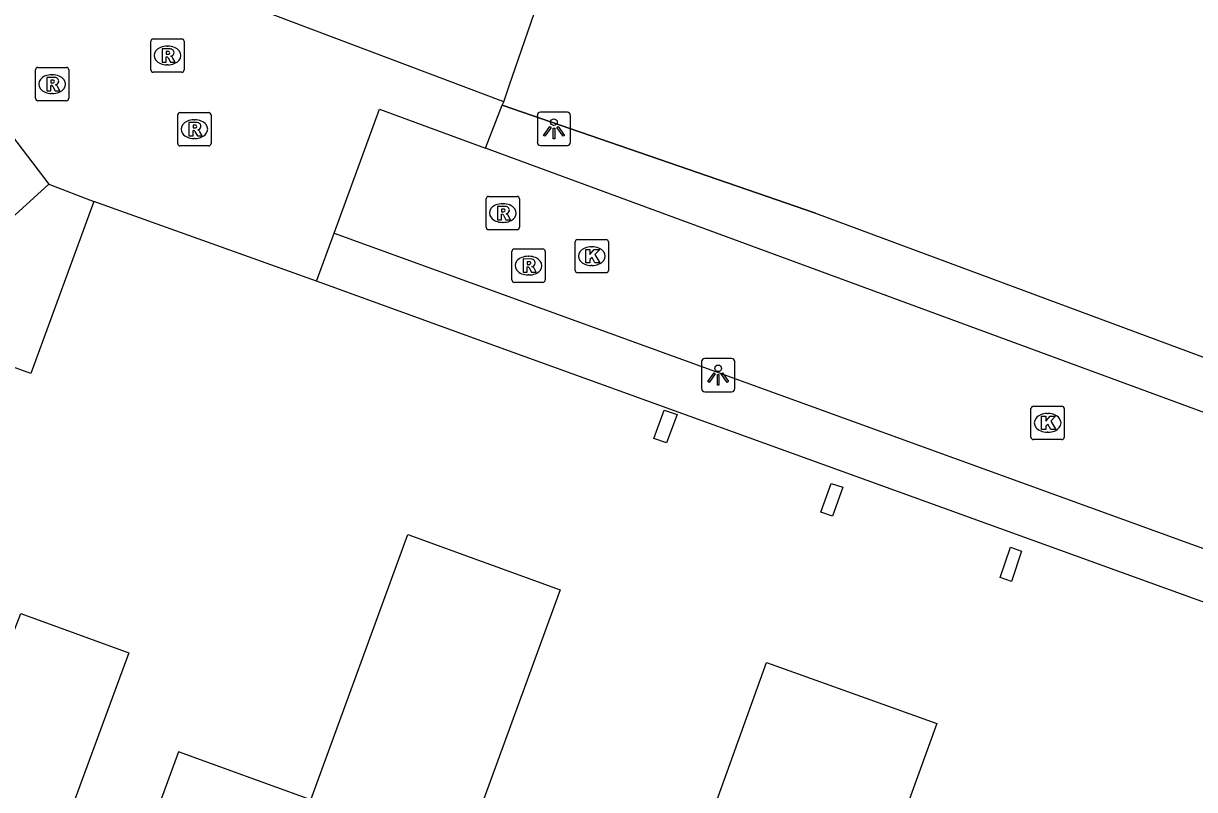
# Model space of a CAD drawing. Extents: x 155275 to 156263, y 382654 to 383635.
# Drawn here: x 155747.08 to 155782.2, y 383009.96 to 383032.92 of the extents above; entities that cross this region are included whole.
import ezdxf

# ---------------------------------------------------------------- set-up
doc = ezdxf.new("R2010")
doc.units = 0
for name, color, linetype in [('IMGEO_Hek', 7, 'Continuous'), ('IMGEO_Kolk', 7, 'Continuous'), ('IMGEO_Lichtpunt', 7, 'Continuous'), ('IMGEO_Pand', 7, 'Continuous'), ('IMGEO_Pand_overbouw', 7, 'Continuous'), ('IMGEO_Rijbaan_lokaal_open', 7, 'Continuous'), ('IMGEO_Rioolput', 7, 'Continuous'), ('IMGEO_Voetpad_open', 7, 'Continuous')]:
    doc.layers.add(name, color=color, linetype=linetype)

msp = doc.modelspace()

# ---------------------------------------------------------------- linework, layer by layer
at = {"layer": 'IMGEO_Hek'}
msp.add_lwpolyline([(155770.839, 383027.229), (155761.44, 383030.472)], dxfattribs=at)
at = {"layer": 'IMGEO_Kolk'}
for p, q in [((155763.626, 383025.518), (155763.626, 383026.37)), ((155763.701, 383026.444), (155764.553, 383026.444)), ((155764.114, 383026.224), (155764.139, 383026.224)), ((155764.627, 383026.37), (155764.627, 383025.518)), ((155764.553, 383025.444), (155763.701, 383025.444)), ((155764.137, 383025.664), (155764.112, 383025.664)), ((155777.294, 383020.523), (155777.294, 383021.375)), ((155777.369, 383021.449), (155778.221, 383021.449)), ((155777.782, 383021.229), (155777.807, 383021.229)), ((155778.295, 383021.375), (155778.295, 383020.523)), ((155777.805, 383020.669), (155777.78, 383020.669)), ((155778.221, 383020.449), (155777.369, 383020.449))]:
    msp.add_line(p, q, dxfattribs=at)
for points in [[(155763.626, 383025.518), (155763.626, 383026.37)], [(155763.701, 383026.444), (155764.553, 383026.444)], [(155763.947, 383026.144), (155764.07, 383026.144), (155764.07, 383025.993), (155764.2, 383026.144), (155764.364, 383026.144), (155764.218, 383025.993), (155764.371, 383025.744), (155764.219, 383025.744), (155764.134, 383025.908), (155764.07, 383025.841), (155764.07, 383025.744), (155763.947, 383025.744), (155763.947, 383026.144)], [(155764.627, 383026.37), (155764.627, 383025.518)], [(155764.553, 383025.444), (155763.701, 383025.444)], [(155777.294, 383020.523), (155777.294, 383021.375)], [(155777.369, 383021.449), (155778.221, 383021.449)], [(155778.295, 383021.375), (155778.295, 383020.523)], [(155777.615, 383021.149), (155777.738, 383021.149), (155777.738, 383020.998), (155777.868, 383021.149), (155778.032, 383021.149), (155777.886, 383020.998), (155778.039, 383020.749), (155777.887, 383020.749), (155777.802, 383020.913), (155777.738, 383020.846), (155777.738, 383020.749), (155777.615, 383020.749), (155777.615, 383021.149)], [(155778.221, 383020.449), (155777.369, 383020.449)]]:
    msp.add_lwpolyline(points, dxfattribs=at)
for centre, start, end in [((155763.703, 383026.368), 91.552, 178.448), ((155763.703, 383026.368), 91.552, 178.448), ((155764.551, 383026.368), 1.552, 88.448), ((155764.551, 383026.368), 1.552, 88.448), ((155763.703, 383025.52), 181.552, 268.448), ((155763.703, 383025.52), 181.552, 268.448), ((155764.551, 383025.52), 271.552, 358.448), ((155764.551, 383025.52), 271.552, 358.448), ((155777.371, 383021.373), 91.552, 178.448), ((155777.371, 383021.373), 91.552, 178.448), ((155778.219, 383021.373), 1.552, 88.448), ((155778.219, 383021.373), 1.552, 88.448), ((155777.371, 383020.525), 181.552, 268.448), ((155777.371, 383020.525), 181.552, 268.448), ((155778.219, 383020.525), 271.552, 358.448), ((155778.219, 383020.525), 271.552, 358.448)]:
    msp.add_arc(centre, 0.0765, start, end, dxfattribs=at)
for centre, major_axis, ratio, start_param, end_param in [((155764.113, 383025.944), (-0.387, 0.002), 0.722429, 4.712389, 7.853982), ((155764.138, 383025.944), (-0.39, 0.002), 0.717154, 1.570796, 4.712389), ((155777.781, 383020.949), (-0.387, 0.002), 0.722429, 4.712389, 7.853982), ((155777.806, 383020.949), (-0.39, 0.002), 0.717154, 1.570796, 4.712389)]:
    msp.add_ellipse(centre, major_axis=major_axis, ratio=ratio, start_param=start_param, end_param=end_param, dxfattribs=at)
at = {"layer": 'IMGEO_Lichtpunt'}
for p, q in [((155762.493, 383030.162), (155762.493, 383029.355)), ((155762.493, 383030.162), (155762.493, 383029.355)), ((155763.395, 383030.257), (155762.587, 383030.257)), ((155763.395, 383030.257), (155762.587, 383030.257)), ((155763.489, 383029.355), (155763.489, 383030.162)), ((155763.489, 383029.355), (155763.489, 383030.162)), ((155762.587, 383029.261), (155763.395, 383029.261)), ((155762.587, 383029.261), (155763.395, 383029.261)), ((155767.417, 383022.785), (155767.417, 383021.978)), ((155767.417, 383022.785), (155767.417, 383021.978)), ((155768.319, 383022.88), (155767.511, 383022.88)), ((155768.319, 383022.88), (155767.511, 383022.88)), ((155768.413, 383021.978), (155768.413, 383022.785)), ((155768.413, 383021.978), (155768.413, 383022.785)), ((155767.511, 383021.884), (155768.319, 383021.884)), ((155767.511, 383021.884), (155768.319, 383021.884))]:
    msp.add_line(p, q, dxfattribs=at)
for points in [[(155762.867, 383029.826), (155762.906, 383029.798), (155762.718, 383029.536), (155762.68, 383029.563), (155762.867, 383029.826)], [(155762.969, 383029.778), (155763.016, 383029.778), (155763.016, 383029.456), (155762.969, 383029.456), (155762.969, 383029.778)], [(155763.079, 383029.798), (155763.117, 383029.825), (155763.304, 383029.563), (155763.265, 383029.535), (155763.079, 383029.798)], [(155767.791, 383022.449), (155767.83, 383022.421), (155767.642, 383022.159), (155767.604, 383022.186), (155767.791, 383022.449)], [(155767.893, 383022.401), (155767.94, 383022.401), (155767.94, 383022.079), (155767.893, 383022.079), (155767.893, 383022.401)], [(155768.003, 383022.421), (155768.041, 383022.448), (155768.228, 383022.186), (155768.189, 383022.158), (155768.003, 383022.421)]]:
    msp.add_lwpolyline(points, dxfattribs=at)
for centre in [(155762.992, 383029.96), (155767.916, 383022.583)]:
    msp.add_circle(centre, 0.0994, dxfattribs=at)
for centre, start, end in [((155762.587, 383030.162), 90, 180), ((155762.587, 383030.162), 90, 180), ((155763.395, 383030.162), 0, 90), ((155763.395, 383030.162), 0, 90), ((155762.587, 383029.355), 180, 270), ((155762.587, 383029.355), 180, 270), ((155763.395, 383029.355), 270, 0), ((155763.395, 383029.355), 270, 360), ((155767.511, 383022.785), 90, 180), ((155767.511, 383022.785), 90, 180), ((155768.319, 383022.785), 0, 90), ((155768.319, 383022.785), 0, 90), ((155767.511, 383021.978), 180, 270), ((155767.511, 383021.978), 180, 270), ((155768.319, 383021.978), 270, 0), ((155768.319, 383021.978), 270, 360)]:
    msp.add_arc(centre, 0.0946, start, end, dxfattribs=at)
at = {"layer": 'IMGEO_Pand'}
for points in [[(155761.488, 383030.572), (155761.65, 383031.045), (155763.158, 383035.426), (155769.073, 383033.274), (155770.993, 383038.539), (155768.052, 383039.655), (155772.843, 383044.181), (155778.895, 383041.966), (155778.42, 383040.49), (155778.719, 383040.394), (155780.912, 383046.512), (155781.738, 383046.226), (155781.833, 383046.518), (155780.902, 383046.822), (155781.914, 383049.664), (155779.333, 383050.584), (155779.552, 383051.196), (155775.727, 383052.559), (155775.506, 383051.937), (155774.441, 383052.316)], [(155761.488, 383030.572), (155754.044, 383033.378)], [(155747.84, 383028.105), (155743.229, 383023.907)], [(155747.84, 383028.105), (155749.193, 383027.585)], [(155749.193, 383027.585), (155747.309, 383022.428), (155743.229, 383023.907)], [(155766.365, 383020.352), (155765.982, 383020.484), (155766.301, 383021.33), (155766.686, 383021.202), (155766.365, 383020.352)], [(155771.339, 383018.15), (155770.992, 383018.269), (155771.306, 383019.136), (155771.657, 383019.019), (155771.339, 383018.15)], [(155757.381, 383000.09), (155757.017, 383000.229), (155757.073, 383000.377), (155755.698, 383000.874), (155754.963, 382998.899), (155752.623, 382999.743), (155752.658, 382999.84), (155748.818, 383001.227), (155749.056, 383001.864), (155748.429, 383002.099), (155748.925, 383003.459), (155749.589, 383005.278), (155750.489, 383007.719), (155751.124, 383007.498), (155751.357, 383008.156), (155754.712, 383006.93), (155755.57, 383009.278), (155755.706, 383009.652), (155758.611, 383017.605), (155763.177, 383015.949), (155757.381, 383000.09)], [(155776.375, 383016.316), (155776.684, 383017.228), (155777.016, 383017.108), (155776.707, 383016.2), (155776.375, 383016.316)], [(155746.772, 383004.655), (155746.411, 383004.796), (155744.499, 383005.542), (155744.038, 383004.326), (155742.529, 383004.898), (155742.572, 383005.02), (155742.502, 383005.048), (155741.471, 383005.457), (155741.288, 383004.959), (155735.559, 383007.065), (155733.686, 383007.755), (155735.489, 383012.696), (155738.199, 383011.692), (155739.406, 383014.95), (155738.559, 383015.266), (155738.735, 383015.737), (155739.642, 383015.404), (155745.24, 383013.326), (155745.456, 383013.919), (155746.352, 383013.59), (155747.005, 383015.235), (155750.246, 383014.063), (155746.772, 383004.655)], [(155769.826, 382999.124), (155768.899, 382996.598), (155766.932, 382997.309), (155766.208, 382995.343), (155763.134, 382996.443), (155760.487, 382997.405), (155762.43, 383002.749), (155765.052, 383001.803), (155769.368, 383013.766), (155774.47, 383011.945), (155769.826, 382999.124)]]:
    msp.add_lwpolyline(points, dxfattribs=at)
at = {"layer": 'IMGEO_Pand_overbouw'}
msp.add_lwpolyline([(155755.706, 383009.652), (155751.736, 383011.098), (155750.489, 383007.719), (155751.124, 383007.498), (155751.357, 383008.156), (155754.712, 383006.93), (155755.57, 383009.278)], close=True, dxfattribs=at)
at = {"layer": 'IMGEO_Rijbaan_lokaal_open'}
for points in [[(155756.4, 383026.63), (155757.762, 383030.353), (155760.94, 383029.184)], [(155760.94, 383029.184), (155761.44, 383030.472)], [(155761.44, 383030.472), (155761.488, 383030.572)], [(155746.721, 383029.574), (155747.84, 383028.105)], [(155790.997, 383018.131), (155790.934, 383018.154), (155790.682, 383018.246), (155760.94, 383029.184)], [(155755.874, 383025.193), (155749.193, 383027.585)], [(155755.874, 383025.193), (155756.4, 383026.63)], [(155756.4, 383026.63), (155789.356, 383014.689), (155789.408, 383014.67)]]:
    msp.add_lwpolyline(points, dxfattribs=at)
at = {"layer": 'IMGEO_Rioolput'}
for p, q in [((155750.977, 383032.455), (155751.829, 383032.455)), ((155750.902, 383031.529), (155750.902, 383032.381)), ((155751.39, 383032.235), (155751.415, 383032.235)), ((155751.903, 383032.381), (155751.903, 383031.529)), ((155747.444, 383030.673), (155747.444, 383031.525)), ((155747.519, 383031.599), (155748.371, 383031.599)), ((155748.445, 383031.525), (155748.445, 383030.673)), ((155751.829, 383031.455), (155750.977, 383031.455)), ((155751.413, 383031.675), (155751.388, 383031.675)), ((155747.932, 383031.379), (155747.957, 383031.379)), ((155747.955, 383030.819), (155747.93, 383030.819)), ((155748.371, 383030.599), (155747.519, 383030.599)), ((155751.708, 383029.322), (155751.708, 383030.174)), ((155751.783, 383030.248), (155752.635, 383030.248)), ((155752.196, 383030.028), (155752.221, 383030.028)), ((155752.709, 383030.174), (155752.709, 383029.322)), ((155752.219, 383029.468), (155752.194, 383029.468)), ((155752.635, 383029.248), (155751.783, 383029.248)), ((155760.957, 383026.81), (155760.957, 383027.662)), ((155761.032, 383027.736), (155761.884, 383027.736)), ((155761.958, 383027.662), (155761.958, 383026.81)), ((155761.445, 383027.516), (155761.47, 383027.516)), ((155761.468, 383026.956), (155761.443, 383026.956)), ((155761.884, 383026.736), (155761.032, 383026.736)), ((155761.804, 383026.16), (155762.656, 383026.16)), ((155761.729, 383025.234), (155761.729, 383026.086)), ((155762.217, 383025.94), (155762.242, 383025.94)), ((155762.73, 383026.086), (155762.73, 383025.234)), ((155762.656, 383025.16), (155761.804, 383025.16)), ((155762.24, 383025.38), (155762.215, 383025.38))]:
    msp.add_line(p, q, dxfattribs=at)
for points in [[(155750.977, 383032.455), (155751.829, 383032.455)], [(155750.902, 383031.529), (155750.902, 383032.381)], [(155751.491, 383032.153), (155751.239, 383032.155), (155751.239, 383031.755)], [(155751.903, 383032.381), (155751.903, 383031.529)], [(155751.239, 383031.755), (155751.363, 383031.755), (155751.363, 383031.917), (155751.374, 383031.917)], [(155751.417, 383032.074), (155751.363, 383032.074), (155751.363, 383031.993)], [(155751.363, 383031.993), (155751.415, 383031.993)], [(155751.421, 383031.888), (155751.492, 383031.755), (155751.632, 383031.755), (155751.567, 383031.881)], [(155747.444, 383030.673), (155747.444, 383031.525)], [(155747.519, 383031.599), (155748.371, 383031.599)], [(155748.445, 383031.525), (155748.445, 383030.673)], [(155751.829, 383031.455), (155750.977, 383031.455)], [(155748.033, 383031.297), (155747.781, 383031.299), (155747.781, 383030.899)], [(155747.781, 383030.899), (155747.905, 383030.899), (155747.905, 383031.061), (155747.916, 383031.061)], [(155747.959, 383031.218), (155747.905, 383031.218), (155747.905, 383031.137)], [(155747.905, 383031.137), (155747.957, 383031.137)], [(155747.963, 383031.032), (155748.034, 383030.899), (155748.174, 383030.899), (155748.109, 383031.025)], [(155748.371, 383030.599), (155747.519, 383030.599)], [(155751.708, 383029.322), (155751.708, 383030.174)], [(155751.783, 383030.248), (155752.635, 383030.248)], [(155752.709, 383030.174), (155752.709, 383029.322)], [(155752.297, 383029.946), (155752.045, 383029.948), (155752.045, 383029.548)], [(155752.045, 383029.548), (155752.169, 383029.548), (155752.169, 383029.71), (155752.18, 383029.71)], [(155752.223, 383029.867), (155752.169, 383029.867), (155752.169, 383029.786)], [(155752.169, 383029.786), (155752.221, 383029.786)], [(155752.227, 383029.681), (155752.298, 383029.548), (155752.438, 383029.548), (155752.373, 383029.674)], [(155752.635, 383029.248), (155751.783, 383029.248)], [(155760.957, 383026.81), (155760.957, 383027.662)], [(155761.032, 383027.736), (155761.884, 383027.736)], [(155761.958, 383027.662), (155761.958, 383026.81)], [(155761.546, 383027.434), (155761.294, 383027.436), (155761.294, 383027.036)], [(155761.294, 383027.036), (155761.418, 383027.036), (155761.418, 383027.198), (155761.429, 383027.198)], [(155761.472, 383027.355), (155761.418, 383027.355), (155761.418, 383027.274)], [(155761.418, 383027.274), (155761.47, 383027.274)], [(155761.476, 383027.169), (155761.547, 383027.036), (155761.687, 383027.036), (155761.622, 383027.162)], [(155761.884, 383026.736), (155761.032, 383026.736)], [(155761.804, 383026.16), (155762.656, 383026.16)], [(155761.729, 383025.234), (155761.729, 383026.086)], [(155762.318, 383025.858), (155762.066, 383025.86), (155762.066, 383025.46)], [(155762.244, 383025.779), (155762.19, 383025.779), (155762.19, 383025.698)], [(155762.73, 383026.086), (155762.73, 383025.234)], [(155762.066, 383025.46), (155762.19, 383025.46), (155762.19, 383025.622), (155762.201, 383025.622)], [(155762.19, 383025.698), (155762.242, 383025.698)], [(155762.248, 383025.593), (155762.319, 383025.46), (155762.459, 383025.46), (155762.394, 383025.586)], [(155762.656, 383025.16), (155761.804, 383025.16)]]:
    msp.add_lwpolyline(points, dxfattribs=at)
for centre, radius, start, end in [((155750.979, 383032.379), 0.0765, 91.552, 178.448), ((155750.979, 383032.379), 0.0765, 91.552, 178.448), ((155751.827, 383032.379), 0.0765, 1.552, 88.448), ((155751.827, 383032.379), 0.0765, 1.552, 88.448), ((155751.49, 383032.043), 0.109, 350.3612, 89.416), ((155751.373, 383031.864), 0.0533, 26.0293, 88.6989), ((155751.399, 383032.182), 0.19, 274.7715, 282.9687), ((155751.423, 383031.978), 0.0964, 77.0061, 93.1865), ((155751.437, 383032.035), 0.0378, 276.6634, 79.6772), ((155751.488, 383032.043), 0.112, 277.5842, 350.9817), ((155751.472, 383031.828), 0.108, 29.5134, 73.7905), ((155747.521, 383031.523), 0.0765, 91.552, 178.448), ((155747.521, 383031.523), 0.0765, 91.552, 178.448), ((155748.369, 383031.523), 0.0765, 1.552, 88.448), ((155748.369, 383031.523), 0.0765, 1.552, 88.448), ((155750.979, 383031.531), 0.0765, 181.552, 268.448), ((155750.979, 383031.531), 0.0765, 181.552, 268.448), ((155751.827, 383031.531), 0.0765, 271.552, 358.448), ((155751.827, 383031.531), 0.0765, 271.552, 358.448), ((155747.915, 383031.008), 0.0533, 26.0293, 88.6989), ((155747.941, 383031.326), 0.19, 274.7715, 282.9687), ((155747.965, 383031.122), 0.0964, 77.0061, 93.1865), ((155747.979, 383031.179), 0.0378, 276.6634, 79.6772), ((155748.032, 383031.187), 0.109, 350.3612, 89.416), ((155748.03, 383031.187), 0.112, 277.5842, 350.9817), ((155748.014, 383030.972), 0.108, 29.5134, 73.7905), ((155747.521, 383030.675), 0.0765, 181.552, 268.448), ((155747.521, 383030.675), 0.0765, 181.552, 268.448), ((155748.369, 383030.675), 0.0765, 271.552, 358.448), ((155748.369, 383030.675), 0.0765, 271.552, 358.448), ((155751.785, 383030.172), 0.0765, 91.552, 178.448), ((155751.785, 383030.172), 0.0765, 91.552, 178.448), ((155752.633, 383030.172), 0.0765, 1.552, 88.448), ((155752.633, 383030.172), 0.0765, 1.552, 88.448), ((155752.179, 383029.657), 0.0533, 26.0293, 88.6989), ((155752.205, 383029.975), 0.19, 274.7715, 282.9687), ((155752.229, 383029.771), 0.0964, 77.0061, 93.1865), ((155752.243, 383029.828), 0.0378, 276.6634, 79.6772), ((155752.296, 383029.836), 0.109, 350.3612, 89.416), ((155752.294, 383029.836), 0.112, 277.5842, 350.9817), ((155752.278, 383029.621), 0.108, 29.5134, 73.7905), ((155751.785, 383029.324), 0.0765, 181.552, 268.448), ((155751.785, 383029.324), 0.0765, 181.552, 268.448), ((155752.633, 383029.324), 0.0765, 271.552, 358.448), ((155752.633, 383029.324), 0.0765, 271.552, 358.448), ((155761.034, 383027.66), 0.0765, 91.552, 178.448), ((155761.034, 383027.66), 0.0765, 91.552, 178.448), ((155761.882, 383027.66), 0.0765, 1.552, 88.448), ((155761.882, 383027.66), 0.0765, 1.552, 88.448), ((155761.428, 383027.145), 0.0533, 26.0293, 88.6989), ((155761.454, 383027.463), 0.19, 274.7715, 282.9687), ((155761.478, 383027.259), 0.0964, 77.0061, 93.1865), ((155761.492, 383027.316), 0.0378, 276.6634, 79.6772), ((155761.545, 383027.324), 0.109, 350.3612, 89.416), ((155761.543, 383027.324), 0.112, 277.5842, 350.9817), ((155761.527, 383027.109), 0.108, 29.5134, 73.7905), ((155761.034, 383026.812), 0.0765, 181.552, 268.448), ((155761.034, 383026.812), 0.0765, 181.552, 268.448), ((155761.882, 383026.812), 0.0765, 271.552, 358.448), ((155761.882, 383026.812), 0.0765, 271.552, 358.448), ((155761.806, 383026.084), 0.0765, 91.552, 178.448), ((155761.806, 383026.084), 0.0765, 91.552, 178.448), ((155762.654, 383026.084), 0.0765, 1.552, 88.448), ((155762.654, 383026.084), 0.0765, 1.552, 88.448), ((155762.25, 383025.683), 0.0964, 77.0061, 93.1865), ((155762.264, 383025.74), 0.0378, 276.6634, 79.6772), ((155762.317, 383025.748), 0.109, 350.3612, 89.416), ((155762.2, 383025.569), 0.0533, 26.0293, 88.6989), ((155762.226, 383025.887), 0.19, 274.7715, 282.9687), ((155762.315, 383025.748), 0.112, 277.5842, 350.9817), ((155762.299, 383025.533), 0.108, 29.5134, 73.7905), ((155761.806, 383025.236), 0.0765, 181.552, 268.448), ((155761.806, 383025.236), 0.0765, 181.552, 268.448), ((155762.654, 383025.236), 0.0765, 271.552, 358.448), ((155762.654, 383025.236), 0.0765, 271.552, 358.448)]:
    msp.add_arc(centre, radius, start, end, dxfattribs=at)
for centre, major_axis, ratio, start_param, end_param in [((155751.389, 383031.955), (-0.387, 0.002), 0.722429, 4.712389, 7.853982), ((155751.414, 383031.955), (-0.39, 0.002), 0.717154, 1.570796, 4.712389), ((155747.931, 383031.099), (-0.387, 0.002), 0.722429, 4.712389, 7.853982), ((155747.956, 383031.099), (-0.39, 0.002), 0.717154, 1.570796, 4.712389), ((155752.195, 383029.748), (-0.387, 0.002), 0.722429, 4.712389, 7.853982), ((155752.22, 383029.748), (-0.39, 0.002), 0.717154, 1.570796, 4.712389), ((155761.444, 383027.236), (-0.387, 0.002), 0.722429, 4.712389, 7.853982), ((155761.469, 383027.236), (-0.39, 0.002), 0.717154, 1.570796, 4.712389), ((155762.216, 383025.66), (-0.387, 0.002), 0.722429, 4.712389, 7.853982), ((155762.241, 383025.66), (-0.39, 0.002), 0.717154, 1.570796, 4.712389)]:
    msp.add_ellipse(centre, major_axis=major_axis, ratio=ratio, start_param=start_param, end_param=end_param, dxfattribs=at)
at = {"layer": 'IMGEO_Voetpad_open'}
for points in [[(155761.44, 383030.472), (155770.839, 383027.229), (155791.593, 383019.537)], [(155789.359, 383013.087), (155760.829, 383023.394), (155755.874, 383025.193)]]:
    msp.add_lwpolyline(points, dxfattribs=at)

doc.saveas('drawing.dxf')
